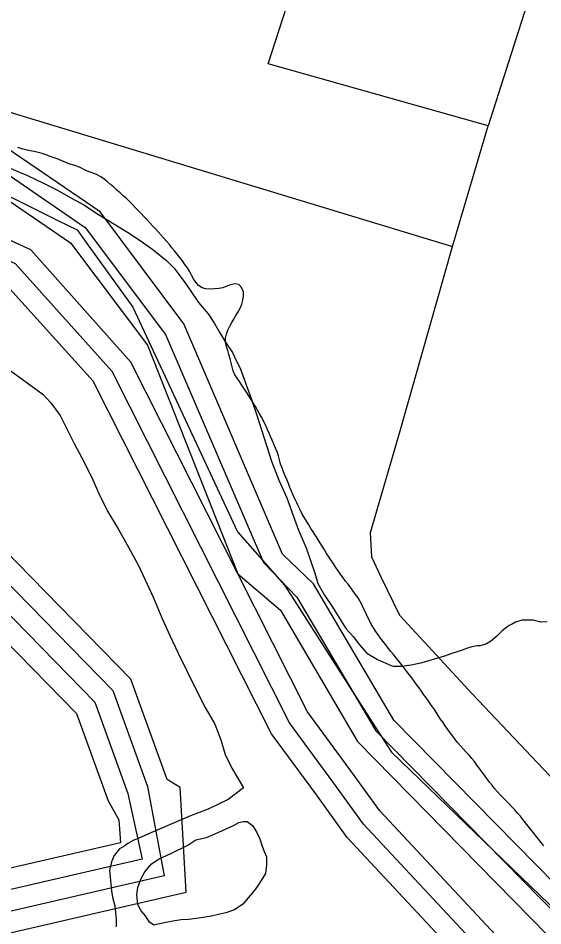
# Model space of a CAD drawing. Extents: x 2206922 to 2357709, y 510027 to 673830.
# Drawn here: x 2301996 to 2302996, y 577805 to 579534 of the extents above; entities that cross this region are included whole.
import ezdxf

# ---------------------------------------------------------------- set-up
doc = ezdxf.new("R2010")
doc.units = 0
for name, color, linetype in [('Exist Boundary Land Use Reservation Military US Department of Defense', 7, 'Continuous'), ('Exist Boundary Political City Limit New', 7, 'Continuous'), ('Exist Hydrographic Buffer Line', 7, 'Continuous'), ('Exist Hydrographic Lake Shore', 7, 'Continuous'), ('Exist Hydrographic Misc Water Feature', 7, 'Continuous'), ('Exist Hydrographic River Shore', 7, 'Continuous'), ('Exist Road Non-System Type 51', 7, 'Continuous'), ('Map Preparation Boundary City Limit Buffer Line', 7, 'Continuous')]:
    doc.layers.add(name, color=color, linetype=linetype)

msp = doc.modelspace()

# ---------------------------------------------------------------- linework, layer by layer
at = {"layer": 'Exist Boundary Land Use Reservation Military US Department of Defense'}
for p, q in [((2302008.2, 579179.9), (2302071.8, 579148.5)), ((2302526.3, 578418.3), (2302653.7, 578219.3))]:
    msp.add_line(p, q, dxfattribs=at)
for points in [[(2301685.2, 579302.1), (2301819.2, 579273.1), (2302008.2, 579179.9)], [(2302071.8, 579148.5), (2302108.5, 579130.4), (2302125.7, 579106.5)], [(2302125.7, 579106.5), (2302214.4, 578983.6), (2302414.1, 578555.4), (2302503.8, 578453.5), (2302526.3, 578418.3)], [(2302653.7, 578219.3), (2302707.5, 578135.4), (2303467.5, 577403.4), (2303978.9, 576846.8), (2304504.6, 576243.3), (2304908.4, 575801.8)]]:
    msp.add_lwpolyline(points, dxfattribs=at)
at = {"layer": 'Exist Boundary Political City Limit New'}
for points in [[(2302196.2, 579195.7), (2302190.2, 579201.1), (2302184.2, 579206.5), (2302178.2, 579211.8), (2302172.2, 579217.1), (2302166, 579222.1), (2302159.8, 579227.1), (2302153.5, 579231.8), (2302146.5, 579235.7), (2302139, 579238.4), (2302131.2, 579241), (2302124, 579244.2), (2302116.8, 579247.9), (2302109.8, 579251.4), (2302102, 579253.8), (2302094.5, 579256.1), (2302087, 579259), (2302079.5, 579262), (2302072, 579265), (2302064.8, 579267.9), (2302057.2, 579270.7), (2302049.5, 579273.4), (2302042, 579275.9), (2302034.2, 579278.1), (2302026.5, 579279.8), (2302018.8, 579281.3), (2302010.8, 579283.1), (2302003.2, 579285.2), (2301995.5, 579287.4)], [(2302219.2, 579173.5), (2302213.8, 579179.2), (2302208, 579184.9), (2302202.2, 579190.2), (2302196.2, 579195.7)], [(2302558.2, 578555), (2302554, 578561.8), (2302549.8, 578568.5), (2302545.5, 578575.3), (2302541.5, 578582.2), (2302537.5, 578589.2), (2302534, 578596.2), (2302530.2, 578603.4), (2302527, 578610.6), (2302523.5, 578617.9), (2302520.2, 578625.2), (2302517.2, 578632.6), (2302514, 578639.9), (2302511, 578647.3), (2302507.8, 578654.8), (2302504.8, 578662.2), (2302501.8, 578669.6), (2302499, 578677), (2302496.2, 578684.5), (2302494.2, 578692.3), (2302492.2, 578700.1), (2302489.5, 578707.6), (2302486.5, 578714.9), (2302483.5, 578722.4), (2302480.2, 578729.8), (2302477.2, 578737.2), (2302474, 578744.5), (2302470.8, 578751.8), (2302467.2, 578759.1), (2302463.8, 578766.2), (2302460.2, 578773.3), (2302456.2, 578780.3), (2302452.2, 578787.2), (2302448.2, 578794.1), (2302444, 578800.9), (2302435.5, 578814.4), (2302431, 578821.1), (2302422.5, 578834.6), (2302418, 578841.4), (2302413.5, 578847.9), (2302409.2, 578854.7), (2302406, 578862), (2302403.8, 578869.6), (2302401.8, 578877.4), (2302400, 578885.2), (2302397.8, 578893.1), (2302395.5, 578900.8), (2302393, 578908.6), (2302391.5, 578916.4), (2302391, 578924.1), (2302392.8, 578931.9), (2302395.8, 578939.5), (2302399.2, 578946.9), (2302403, 578953.9), (2302407.2, 578960.7), (2302411.2, 578967.6), (2302415.5, 578974.6), (2302419.2, 578981.6), (2302422.2, 578988.9), (2302424.5, 578996.9), (2302425.8, 579004.9), (2302425.2, 579012.7), (2302422, 579020.6), (2302416.8, 579026.6), (2302409.5, 579027.8), (2302401, 579025.9), (2302393.5, 579023.4), (2302386, 579020.4), (2302378.2, 579018.9), (2302370.2, 579018.2), (2302362, 579017.8), (2302354, 579018), (2302346.5, 579019.9), (2302340, 579024.8), (2302334.5, 579030.7), (2302330.2, 579037.5), (2302326.2, 579044.5), (2302322.8, 579051.8), (2302318.5, 579058.4), (2302313.8, 579064.9), (2302309, 579071.4), (2302304.2, 579077.8), (2302299.2, 579084.1), (2302294.2, 579090.4), (2302289.2, 579096.6), (2302284.2, 579102.8), (2302279, 579108.9), (2302273.8, 579114.9), (2302268.5, 579120.8), (2302263, 579126.6), (2302257.5, 579132.5), (2302252, 579138.4), (2302246.8, 579144.3), (2302241.2, 579150.2), (2302235.8, 579156.1), (2302230.2, 579161.9), (2302224.8, 579167.7), (2302219.2, 579173.5)], [(2302998, 577957), (2302988, 577969.5), (2302983, 577975.8), (2302978.2, 577982.1), (2302973.2, 577988.4), (2302968.2, 577994.7), (2302963.2, 578000.9), (2302958.2, 578007.1), (2302953.2, 578013.3), (2302948, 578019.4), (2302942.8, 578025.4), (2302937.2, 578031.2), (2302931.8, 578037), (2302926, 578042.7), (2302920.5, 578048.4), (2302915, 578054.2), (2302909.5, 578060.1), (2302904.2, 578066.1), (2302899.2, 578072.3), (2302894.2, 578078.6), (2302889.5, 578085), (2302884.8, 578091.4), (2302880, 578097.9), (2302875.2, 578104.4), (2302870.5, 578110.8), (2302866, 578117.4), (2302860.8, 578123.6), (2302855.5, 578129.5), (2302850, 578135.4), (2302844.8, 578141.3), (2302839.2, 578147.3), (2302834, 578153.3), (2302829, 578159.5), (2302824.2, 578165.8), (2302819.5, 578172.2), (2302814.8, 578178.8), (2302810.2, 578185.4), (2302805.8, 578192), (2302801.2, 578198.6), (2302796.8, 578205.3), (2302792.5, 578211.9), (2302788, 578218.6), (2302783.5, 578225.2), (2302778.8, 578231.8), (2302774.2, 578238.3), (2302769.5, 578244.9), (2302765, 578251.4), (2302760.2, 578257.9), (2302755.5, 578264.4), (2302751, 578270.8), (2302746.2, 578277.2), (2302741.5, 578283.7), (2302736.5, 578290.1), (2302731.8, 578296.4), (2302721.8, 578308.9), (2302716.8, 578315.2), (2302711.5, 578321.4), (2302706.5, 578327.6), (2302701.5, 578333.8), (2302696.5, 578340), (2302691.5, 578346.3), (2302686.8, 578352.7), (2302682, 578359.1), (2302677.5, 578365.7), (2302673, 578372.4), (2302669, 578379.2), (2302665.5, 578386.4), (2302662, 578393.6), (2302658.5, 578400.9), (2302655, 578408.1), (2302651.5, 578415.3), (2302647.8, 578422.4), (2302643.8, 578429.3), (2302639.2, 578435.9), (2302634.8, 578442.5), (2302630, 578448.9), (2302625.2, 578455.3), (2302620.2, 578461.6), (2302615.2, 578467.9), (2302610.5, 578474.4), (2302605.8, 578480.8), (2302601.2, 578487.4), (2302596.8, 578494.1), (2302588.2, 578507.6), (2302584, 578514.3), (2302579.8, 578521.1), (2302575.5, 578527.9), (2302571.2, 578534.7), (2302567, 578541.5), (2302562.8, 578548.2), (2302558.2, 578555)]]:
    msp.add_lwpolyline(points, dxfattribs=at)
at = {"layer": 'Exist Hydrographic Buffer Line'}
for points in [[(2300867.3, 579578.6), (2301645.5, 579388.8), (2301915.1, 579278), (2302124, 579135.4), (2302277, 578931.1), (2302463.4, 578496.9), (2302527.4, 578430.9), (2302677.5, 578176), (2303727.1, 577108.2), (2303903.9, 576918.9), (2304150.2, 576693.6), (2304426.2, 576456.1), (2304701.8, 576152.7), (2304792.4, 576024), (2304953.6, 575800.4), (2305360.8, 575344.7), (2305655.5, 574989.7), (2307819.2, 572880.8), (2307961.3, 572692.2), (2308367.4, 572421.9), (2308632.6, 572285.3)], [(2300861.5, 579538.8), (2301633.4, 579350.6), (2301895.8, 579242.6), (2302096, 579106.1), (2302242.4, 578911), (2302414.8, 578475.1)], [(2302414.8, 578475.1), (2302210.6, 578878.7), (2302020.3, 579092.6), (2301634, 579268.3), (2300680.3, 579429.8), (2299996.2, 579390.7), (2298712.6, 579072.3), (2298419, 578965.6), (2298286.9, 578918), (2297491.3, 578659.1), (2297164.7, 578438.7), (2296987.7, 578276.6), (2296680.1, 578092.4)], [(2307829.6, 572652.2), (2307342.6, 573143.5), (2306887.4, 573566), (2306818.1, 573617.1), (2306459.1, 573968.1), (2306180.6, 574206.8), (2305802.9, 574593.9), (2305700.4, 574650.5), (2305686.8, 574691.9), (2305256.8, 575202.8), (2305037.8, 575466.2), (2304918.7, 575590.8), (2304581.4, 575980.1), (2304050.1, 576582.4), (2303274.6, 577333.7), (2302654.1, 577998.3), (2302595.7, 578079.2), (2302513.2, 578191.5), (2302174.9, 578860.6), (2301990.8, 579065.7), (2301618, 579231.6), (2300673.5, 579390.2), (2299998.5, 579350.7)], [(2300173.6, 579031.6), (2300555.2, 579040.7), (2300595, 579019.2), (2300713.3, 579034.1), (2300739.8, 579036.2), (2300768.4, 579040.2), (2300854, 579052.5), (2300922, 579070.7), (2301233.3, 579017.3), (2301384, 578948.7), (2301557.1, 578826.7), (2301696.1, 578749), (2301784.1, 578631.6), (2301939.5, 578494.8), (2302176.3, 578252.8), (2302242.6, 578070.1), (2302274.3, 577900), (2301858.1, 577804.1)], [(2300176.3, 578991.6), (2300540.8, 579000.3), (2300581, 578980.3), (2300678.6, 578997.4), (2300743.9, 579003.5), (2300886.7, 579025.9), (2300924.3, 579030.8), (2301221.2, 578978.7), (2301364.1, 578913.8), (2301534.1, 578794), (2301669.2, 578718.2), (2301752.1, 578607.6), (2301912, 578465.7), (2302141.9, 578230.9), (2302204.8, 578056.5), (2302232.5, 577931.4), (2301849.1, 577843.1), (2301659, 577745.9)], [(2300178.7, 578951.6), (2300528.1, 578960), (2300574.3, 578941), (2300754.1, 578964.4), (2300796.9, 578970.8), (2300841.8, 578974.9), (2300878.5, 578983.1), (2300915.3, 578989.2), (2300976.5, 578989.2), (2301209.5, 578940.2), (2301344, 578878.9), (2301510.7, 578761.4), (2301642.4, 578687.4), (2301720.1, 578583.6), (2301884.5, 578436.5), (2302107, 578209.2), (2302167.3, 578042.9), (2302188, 578006.6), (2302190.9, 577962.8), (2301840, 577882.1), (2301646.1, 577784.3)], [(2302414.8, 578475.1), (2302495.8, 578405.9), (2302643, 578155.7), (2303698.4, 577080.5), (2303874.6, 576891.6), (2304123.1, 576664), (2304398.1, 576427.4), (2304670.6, 576127.7), (2304759.6, 576001), (2304921.2, 575777), (2305330.7, 575318.6), (2305624.7, 574964.2), (2307789, 572854.3)], [(2307876.2, 572691.5), (2307370.9, 573171.7), (2306914.7, 573595.4), (2306843.9, 573647.8), (2306487.1, 573996.7), (2306207.9, 574236.1), (2305831.4, 574621.8), (2305735.6, 574677.1), (2305717.4, 574717.7), (2305287.4, 575228.5), (2305068.6, 575491.8), (2304948.4, 575617.8), (2304611.5, 576006.3), (2304080, 576608.9), (2303303.1, 577361.7), (2302685.1, 578023.8), (2302627.9, 578102.6), (2302547.5, 578212.4), (2302414.8, 578475.1)]]:
    msp.add_lwpolyline(points, dxfattribs=at)
at = {"layer": 'Exist Hydrographic Lake Shore'}
msp.add_lwpolyline([(2301427.1, 577625.9), (2301685, 577669.1), (2301867.1, 577765.1), (2302316, 577868.6), (2302305.1, 578068.3), (2302280.1, 578083.7), (2302211, 578274.5), (2301967, 578523.9), (2301816.1, 578655.6), (2301723, 578779.8), (2301580, 578859.4), (2301404.1, 578983.5), (2301245, 579055.8), (2300920, 579111.6), (2300795.1, 579077.1)], dxfattribs=at)
at = {"layer": 'Exist Hydrographic Misc Water Feature'}
for points in [[(2301943, 579263.6), (2302013.5, 579234.4), (2302045.7, 579218.9), (2302069.7, 579207.2), (2302097.6, 579191.2), (2302122.2, 579177.8), (2302146, 579162.1), (2302178.4, 579142.2), (2302204.6, 579126.5), (2302230.5, 579108.8), (2302253, 579093.2), (2302279.1, 579071.4), (2302293.4, 579057.5), (2302301, 579047.5), (2302315.8, 579027.9), (2302327.5, 579009.8), (2302340, 578992.1), (2302358, 578970.4), (2302370.3, 578952.3), (2302380.6, 578934.6), (2302392.5, 578914.5), (2302404.8, 578896.8), (2302413, 578879), (2302418.9, 578867.1), (2302440, 578809.2), (2302450.3, 578779.3), (2302479.2, 578689.7), (2302493.1, 578654), (2302507.9, 578620.1), (2302520.2, 578586.3), (2302530.5, 578558.3), (2302544.8, 578524.6), (2302561.4, 578476.6), (2302567.4, 578456.7), (2302579.9, 578434.9), (2302594.2, 578412.9), (2302608, 578391.4), (2302620.3, 578371.2), (2302634.8, 578355.7), (2302646.5, 578339.7), (2302660.9, 578323.8), (2302681.2, 578312.2), (2302707.2, 578300.6), (2302713.2, 578298.4)], [(2301975.6, 578866.2), (2302043.9, 578816.9), (2302058.2, 578801), (2302076.3, 578777.2), (2302088.6, 578751.4), (2302102.7, 578723.7), (2302117.3, 578696), (2302135.5, 578660), (2302149.7, 578628.3), (2302166.3, 578594.5), (2302186.6, 578560.7), (2302206.9, 578524.8), (2302225.5, 578491.1), (2302253.8, 578429.3), (2302270, 578391.5), (2302284.8, 578357.7), (2302301, 578324), (2302317.4, 578290.3), (2302334, 578256.6), (2302352.3, 578220.6), (2302370.7, 578189.1), (2302382.6, 578158.9), (2302390.8, 578131.3), (2302403.5, 578105)], [(2303004.1, 578383.6), (2302992.2, 578383.4), (2302977.9, 578387.2), (2302970.3, 578387.1), (2302962.1, 578387.1), (2302956.1, 578387.2), (2302950, 578384.9), (2302944, 578382.9), (2302936.1, 578378.9), (2302932, 578377), (2302924.2, 578370.9), (2302918.4, 578366.5), (2302908.2, 578356.7), (2302896.3, 578346.3), (2302888.5, 578342.2), (2302884.8, 578340.4), (2302876.8, 578338.3), (2302870.6, 578338), (2302860.6, 578335.9), (2302852.6, 578333.9), (2302842.5, 578330.1), (2302836.6, 578327.7), (2302822.9, 578323.7), (2302806.9, 578317.6), (2302790.9, 578313.1), (2302778.8, 578309.3), (2302762.8, 578305.2), (2302745.1, 578301), (2302727.3, 578298.8), (2302717.2, 578298.5), (2302713.2, 578298.4)], [(2302403.5, 578105), (2302425.7, 578067.6), (2302396.1, 578045.3), (2302358.2, 578026.7), (2302324.2, 578014.3), (2302248.7, 577981.5), (2302230.7, 577973.3), (2302215.3, 577967.1), (2302204.8, 577961.4), (2302199.1, 577957), (2302189.3, 577951.2), (2302179, 577938.9), (2302173.7, 577926.7), (2302169.8, 577910.7), (2302172, 577890.9), (2302174.1, 577871.1), (2302175.9, 577859.1), (2302180, 577843), (2302182.7, 577817.1), (2302182.7, 577802.9)], [(2302254.7, 577805.9), (2302246.3, 577811.6), (2302238.5, 577823.7), (2302230.5, 577833.4), (2302224.3, 577845.3), (2302222.3, 577863.5), (2302224.1, 577877.4), (2302229.6, 577893.6), (2302237.6, 577907.4), (2302249.7, 577921.8), (2302263.3, 577931.9), (2302287.1, 577942.1), (2302319.3, 577958.4), (2302334.8, 577968.6), (2302354.7, 577972.9), (2302378.5, 577983.1), (2302392.3, 577989.1), (2302406.6, 577995.5), (2302416.9, 578001.2), (2302424.9, 578003.3), (2302432.4, 578003.7), (2302442.7, 577995.7), (2302450.5, 577984), (2302456.6, 577970.1), (2302460.7, 577958.2), (2302465, 577946.1), (2302469.4, 577936.2), (2302469.1, 577920), (2302467.3, 577904), (2302455.8, 577885.9), (2302447.8, 577873.7), (2302434.3, 577857.9), (2302424, 577845.6), (2302408.5, 577835.4), (2302392, 577829.4), (2302380.2, 577827.1), (2302364.6, 577823), (2302352.3, 577820.8), (2302340.6, 577818.9), (2302320.7, 577816.6), (2302306.5, 577816.3), (2302294.9, 577814.4), (2302274.6, 577810.2), (2302254.7, 577805.9)]]:
    msp.add_lwpolyline(points, dxfattribs=at)
at = {"layer": 'Exist Hydrographic River Shore'}
for points in [[(2308936.9, 572246.2), (2308843.3, 572269.7), (2308644.3, 572320.4), (2308394.7, 572457), (2307993.3, 572716.3), (2307849.1, 572907.3), (2305686.2, 575015.3), (2305391.1, 575370.9), (2304986.2, 575823.8), (2304825.2, 576047), (2304733.1, 576177.8), (2304454.1, 576484.9), (2304177, 576723), (2303933, 576946.2), (2303756.1, 577136), (2302712.1, 578196.3), (2302559, 578455.9), (2302500.1, 578512.6), (2302312.1, 578951.3), (2302152.1, 579164.7), (2301934, 579313.4), (2301658, 579426.9), (2300873, 579618.3)], [(2305665.1, 574624), (2305656.1, 574666.2), (2305226.1, 575177.1), (2305007.1, 575440.6), (2304889.2, 575563.9), (2304551, 575953.9), (2304020.2, 576555.9), (2303246.1, 577305.6), (2302623.1, 577972.8), (2302563.1, 578055.8), (2302479, 578170.5), (2302139, 578842.6), (2301961, 579038.8), (2301602, 579194.9), (2300666.9, 579350.8), (2300000.9, 579310.8), (2298731.7, 578994.6), (2298446.2, 578890.4), (2298312.9, 578842.3)]]:
    msp.add_lwpolyline(points, dxfattribs=at)
at = {"layer": 'Exist Road Non-System Type 51'}
msp.add_line((2302823.8, 579099), (2302891.8, 579328.8), dxfattribs=at)
for points in [[(2303206.2, 580766.7), (2303221.1, 580700.9), (2303225, 580623.2), (2303227.2, 580558.6), (2303222.7, 580462.7), (2303216.1, 580418.1), (2303175.9, 580268.7), (2303120.2, 580043.5), (2302891.8, 579328.8)], [(2302891.8, 579328.8), (2302472.8, 579447), (2302735.9, 580261.8), (2302749.8, 580289.9), (2302771.4, 580310.2), (2302801.3, 580326.6), (2302827.2, 580324.9), (2302845.3, 580323), (2302965.7, 580660.1), (2302963.1, 580714.1)], [(2300540.6, 579803.8), (2300616.3, 579777), (2300730, 579748), (2301262.6, 579578.5), (2301885.6, 579383.4), (2302823.8, 579099)], [(2304947.3, 577288.3), (2304875.3, 577275), (2304201.1, 577126.8), (2304045.1, 577100), (2303993.9, 577097.8), (2303940.4, 577104.5), (2303893.1, 577128), (2303674.5, 577367.4), (2303064.5, 578032.1), (2302861.7, 578246.2), (2302723.5, 578395.6), (2302687.9, 578469.2), (2302670, 578507.1), (2302667.8, 578553.9), (2302721.3, 578739), (2302823.8, 579099)]]:
    msp.add_lwpolyline(points, dxfattribs=at)
at = {"layer": 'Map Preparation Boundary City Limit Buffer Line'}
for points in [[(2302196.2, 579195.7), (2302190.2, 579201.1), (2302184.2, 579206.5), (2302178.2, 579211.8), (2302172.2, 579217.1), (2302166, 579222.1), (2302159.8, 579227.1), (2302153.5, 579231.8), (2302146.5, 579235.7), (2302139, 579238.4), (2302131.2, 579241), (2302124, 579244.2), (2302116.8, 579247.9), (2302109.8, 579251.4), (2302102, 579253.8), (2302094.5, 579256.1), (2302087, 579259), (2302079.5, 579262), (2302072, 579265), (2302064.8, 579267.9), (2302057.2, 579270.7), (2302049.5, 579273.4), (2302042, 579275.9), (2302034.2, 579278.1), (2302026.5, 579279.8), (2302018.8, 579281.3), (2302010.8, 579283.1), (2302003.2, 579285.2), (2301995.5, 579287.4)], [(2302219.2, 579173.5), (2302213.8, 579179.2), (2302208, 579184.9), (2302202.2, 579190.2), (2302196.2, 579195.7)], [(2302558.2, 578555), (2302554, 578561.8), (2302549.8, 578568.5), (2302545.5, 578575.3), (2302541.5, 578582.2), (2302537.5, 578589.2), (2302534, 578596.2), (2302530.2, 578603.4), (2302527, 578610.6), (2302523.5, 578617.9), (2302520.2, 578625.2), (2302517.2, 578632.6), (2302514, 578639.9), (2302511, 578647.3), (2302507.8, 578654.8), (2302504.8, 578662.2), (2302501.8, 578669.6), (2302499, 578677), (2302496.2, 578684.5), (2302494.2, 578692.3), (2302492.2, 578700.1), (2302489.5, 578707.6), (2302486.5, 578714.9), (2302483.5, 578722.4), (2302480.2, 578729.8), (2302477.2, 578737.2), (2302474, 578744.5), (2302470.8, 578751.8), (2302467.2, 578759.1), (2302463.8, 578766.2), (2302460.2, 578773.3), (2302456.2, 578780.3), (2302452.2, 578787.2), (2302448.2, 578794.1), (2302444, 578800.9), (2302435.5, 578814.4), (2302431, 578821.1), (2302422.5, 578834.6), (2302418, 578841.4), (2302413.5, 578847.9), (2302409.2, 578854.7), (2302406, 578862), (2302403.8, 578869.6), (2302401.8, 578877.4), (2302400, 578885.2), (2302397.8, 578893.1), (2302395.5, 578900.8), (2302393, 578908.6), (2302391.5, 578916.4), (2302391, 578924.1), (2302392.8, 578931.9), (2302395.8, 578939.5), (2302399.2, 578946.9), (2302403, 578953.9), (2302407.2, 578960.7), (2302411.2, 578967.6), (2302415.5, 578974.6), (2302419.2, 578981.6), (2302422.2, 578988.9), (2302424.5, 578996.9), (2302425.8, 579004.9), (2302425.2, 579012.7), (2302422, 579020.6), (2302416.8, 579026.6), (2302409.5, 579027.8), (2302401, 579025.9), (2302393.5, 579023.4), (2302386, 579020.4), (2302378.2, 579018.9), (2302370.2, 579018.2), (2302362, 579017.8), (2302354, 579018), (2302346.5, 579019.9), (2302340, 579024.8), (2302334.5, 579030.7), (2302330.2, 579037.5), (2302326.2, 579044.5), (2302322.8, 579051.8), (2302318.5, 579058.4), (2302313.8, 579064.9), (2302309, 579071.4), (2302304.2, 579077.8), (2302299.2, 579084.1), (2302294.2, 579090.4), (2302289.2, 579096.6), (2302284.2, 579102.8), (2302279, 579108.9), (2302273.8, 579114.9), (2302268.5, 579120.8), (2302263, 579126.6), (2302257.5, 579132.5), (2302252, 579138.4), (2302246.8, 579144.3), (2302241.2, 579150.2), (2302235.8, 579156.1), (2302230.2, 579161.9), (2302224.8, 579167.7), (2302219.2, 579173.5)], [(2302998, 577957), (2302988, 577969.5), (2302983, 577975.8), (2302978.2, 577982.1), (2302973.2, 577988.4), (2302968.2, 577994.7), (2302963.2, 578000.9), (2302958.2, 578007.1), (2302953.2, 578013.3), (2302948, 578019.4), (2302942.8, 578025.4), (2302937.2, 578031.2), (2302931.8, 578037), (2302926, 578042.7), (2302920.5, 578048.4), (2302915, 578054.2), (2302909.5, 578060.1), (2302904.2, 578066.1), (2302899.2, 578072.3), (2302894.2, 578078.6), (2302889.5, 578085), (2302884.8, 578091.4), (2302880, 578097.9), (2302875.2, 578104.4), (2302870.5, 578110.8), (2302866, 578117.4), (2302860.8, 578123.6), (2302855.5, 578129.5), (2302850, 578135.4), (2302844.8, 578141.3), (2302839.2, 578147.3), (2302834, 578153.3), (2302829, 578159.5), (2302824.2, 578165.8), (2302819.5, 578172.2), (2302814.8, 578178.8), (2302810.2, 578185.4), (2302805.8, 578192), (2302801.2, 578198.6), (2302796.8, 578205.3), (2302792.5, 578211.9), (2302788, 578218.6), (2302783.5, 578225.2), (2302778.8, 578231.8), (2302774.2, 578238.3), (2302769.5, 578244.9), (2302765, 578251.4), (2302760.2, 578257.9), (2302755.5, 578264.4), (2302751, 578270.8), (2302746.2, 578277.2), (2302741.5, 578283.7), (2302736.5, 578290.1), (2302731.8, 578296.4), (2302721.8, 578308.9), (2302716.8, 578315.2), (2302711.5, 578321.4), (2302706.5, 578327.6), (2302701.5, 578333.8), (2302696.5, 578340), (2302691.5, 578346.3), (2302686.8, 578352.7), (2302682, 578359.1), (2302677.5, 578365.7), (2302673, 578372.4), (2302669, 578379.2), (2302665.5, 578386.4), (2302662, 578393.6), (2302658.5, 578400.9), (2302655, 578408.1), (2302651.5, 578415.3), (2302647.8, 578422.4), (2302643.8, 578429.3), (2302639.2, 578435.9), (2302634.8, 578442.5), (2302630, 578448.9), (2302625.2, 578455.3), (2302620.2, 578461.6), (2302615.2, 578467.9), (2302610.5, 578474.4), (2302605.8, 578480.8), (2302601.2, 578487.4), (2302596.8, 578494.1), (2302588.2, 578507.6), (2302584, 578514.3), (2302579.8, 578521.1), (2302575.5, 578527.9), (2302571.2, 578534.7), (2302567, 578541.5), (2302562.8, 578548.2), (2302558.2, 578555)]]:
    msp.add_lwpolyline(points, dxfattribs=at)

doc.saveas('drawing.dxf')
